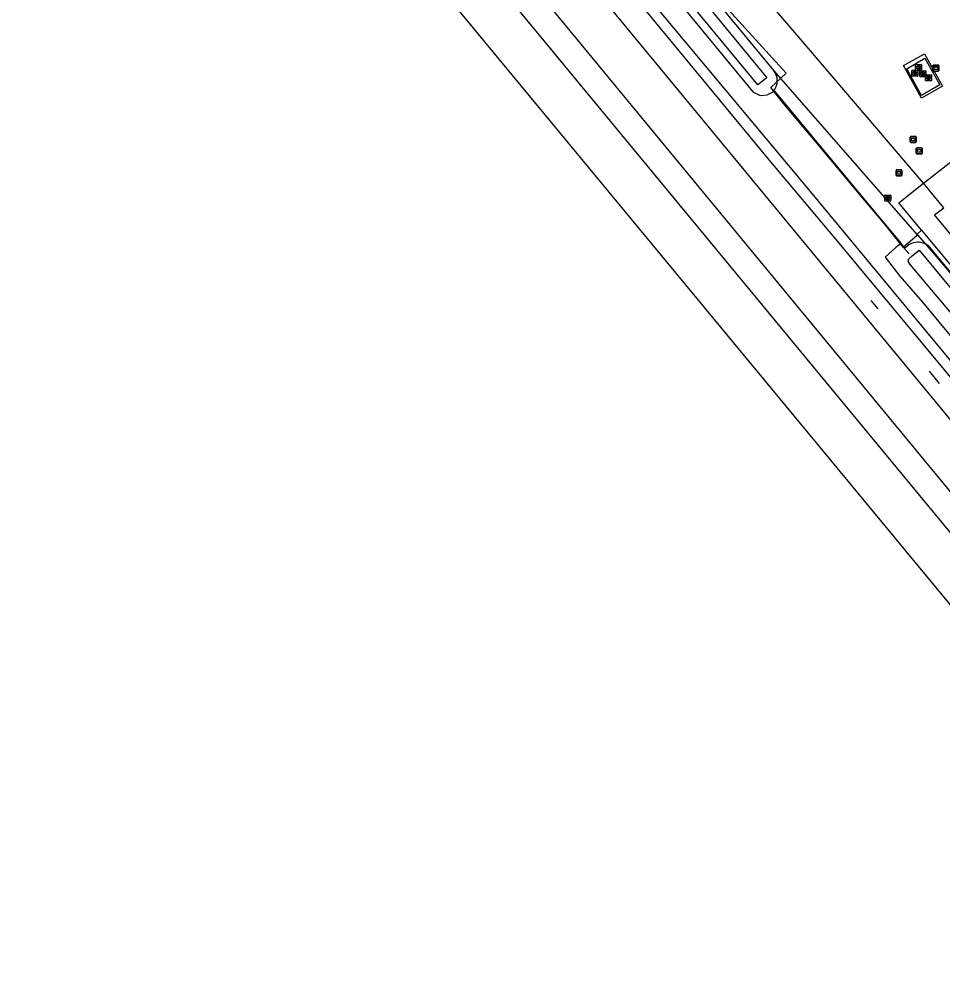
# Model space of a CAD drawing. Extents: x 157321 to 158827, y 386650 to 388532.
# Drawn here: x 157916.1 to 158069.6, y 386668.5 to 386827.1 of the extents above; entities that cross this region are included whole.
import ezdxf

# ---------------------------------------------------------------- set-up
doc = ezdxf.new("R2010")
doc.units = 0
for name, color, linetype in [('IMGEO_Grasland_overig', 7, 'Continuous'), ('IMGEO_Greppel_droge_sloot', 7, 'Continuous'), ('IMGEO_Groenvoorziening', 7, 'Continuous'), ('IMGEO_Hek', 7, 'Continuous'), ('IMGEO_Rijbaan_lokaal_open', 7, 'Continuous'), ('IMGEO_Rioolput', 7, 'Continuous'), ('IMGEO_Spoor', 7, 'Continuous'), ('IMGEO_Spoorbaan_halfverhard', 7, 'Continuous'), ('IMGEO_Terreindeel_open', 7, 'Continuous'), ('IMGEO_Verklikker', 7, 'Continuous'), ('IMGEO_Voetpad_open', 7, 'Continuous'), ('IMGEO_Waterloop', 7, 'Continuous')]:
    doc.layers.add(name, color=color, linetype=linetype)

msp = doc.modelspace()

# ---------------------------------------------------------------- linework, layer by layer
at = {"layer": 'IMGEO_Grasland_overig'}
for points in [[(158118.38, 386712.07), (158096.99, 386738.87), (158047.33, 386798.83), (157996.11, 386860.19), (157951.8, 386913.77), (157861.9, 387021.98), (157796.63, 387101.23), (157746.6, 387161.8), (157682.89, 387239.1), (157624.89, 387309.15), (157593.06, 387348.18), (157583.65, 387359.86), (157556.84, 387392.28), (157497.66, 387463.56), (157461.47, 387507.55), (157432.19, 387542.64), (157421.96, 387552.71), (157419.49, 387555.3), (157418.93, 387554.85), (157437.28, 387534.06), (157449.56, 387519.43), (157475.31, 387488.45), (157486.06, 387475.38)], [(157912.03, 386967.42), (157925.05, 386951.9), (157965.28, 386902.94), (157977.43, 386888.22), (157990.28, 386873.06), (158038.06, 386815.06), (158039.28, 386814.46), (158040.42, 386814.52), (158041.62, 386815.17)], [(158041.62, 386815.17), (158058.38, 386795), (158062.71, 386789.8)], [(158062.71, 386789.8), (158061.84, 386789.16), (158060.07, 386787.56), (158062.46, 386784.38), (158066.27, 386780.05), (158120.85, 386714.35)]]:
    msp.add_lwpolyline(points, dxfattribs=at)
at = {"layer": 'IMGEO_Greppel_droge_sloot'}
msp.add_lwpolyline([(158063.88, 386786.91), (158063.96, 386787.26), (158064.53, 386787.79), (158065.67, 386788.69), (158134.49, 386705.82), (158134.86, 386704.33), (158134.52, 386703.65), (158134.13, 386703.37), (158133.43, 386703.79), (158114.72, 386725.61), (158108.44, 386733.42), (158092.49, 386752.38), (158076.77, 386771.45), (158064.22, 386786.32), (158063.88, 386786.91)], dxfattribs=at)
at = {"layer": 'IMGEO_Groenvoorziening'}
for points in [[(157729.89, 387202.37), (157727.73, 387198.46), (157891.65, 387000), (157995.69, 386874.03), (158000, 386868.82), (158041.54, 386818.52)], [(158066.44, 386799.85), (158047.34, 386822.19), (158036.08, 386835.36)], [(158066.08, 386814.01), (158063.09, 386819.4), (158066.6, 386821.36), (158069.59, 386815.98), (158066.08, 386814.01)], [(158041.54, 386818.52), (158065.3, 386791.34), (158066.11, 386792.02)], [(158041.62, 386815.17), (158041.54, 386815.26), (158041.73, 386815.52), (158041.76, 386815.59), (158041.88, 386815.8), (158041.94, 386815.98), (158041.97, 386816.05), (158041.99, 386816.1), (158042.07, 386816.41), (158042.07, 386816.44), (158042.08, 386816.51), (158042.11, 386816.73), (158042.11, 386816.89), (158042.11, 386817.05), (158042.08, 386817.27), (158042.07, 386817.34), (158042.07, 386817.37), (158041.99, 386817.68), (158041.97, 386817.73), (158041.94, 386817.81), (158041.88, 386817.98), (158041.81, 386818.1), (158041.76, 386818.19), (158041.73, 386818.26), (158041.54, 386818.52)], [(158137.01, 386705.66), (158100.09, 386750), (158067.9, 386788.66), (158067.71, 386788.94), (158067.49, 386789.19), (158067.24, 386789.41), (158066.97, 386789.6), (158066.68, 386789.76), (158066.37, 386789.89), (158066.04, 386789.97), (158065.71, 386790.02), (158065.38, 386790.03), (158065.05, 386789.99), (158064.72, 386789.92), (158064.41, 386789.81), (158064.11, 386789.67), (158063.83, 386789.49), (158063.57, 386789.27), (158063.34, 386789.03), (158062.71, 386789.8)]]:
    msp.add_lwpolyline(points, dxfattribs=at)
at = {"layer": 'IMGEO_Hek'}
for points in [[(158064.02, 386788.12), (158063.06, 386789.24), (158059.69, 386793.36), (158056.03, 386797.72), (158049.63, 386805.4), (158046.43, 386809.22), (158043.21, 386813.06), (158041.05, 386815.76), (158043.61, 386818.16), (158025.44, 386838.08), (157972.99, 386901.28), (157927.9, 386955.34), (157904.59, 386983.41)], [(158066.11, 386814.46), (158063.64, 386818.88), (158066.66, 386820.63), (158069.13, 386816.2), (158066.11, 386814.46)], [(158063.06, 386789.24), (158065.42, 386791.25), (158068.24, 386787.98), (158070.99, 386784.72), (158074.47, 386780.65), (158077.39, 386777.25), (158081.07, 386772.91), (158084.22, 386769.25), (158086.88, 386766.1), (158090.89, 386761.44), (158094.09, 386757.66), (158097.31, 386753.89), (158101.92, 386748.47), (158108.01, 386741.39), (158111.52, 386737.3), (158115.12, 386733.08), (158119.87, 386727.52), (158123.15, 386723.69), (158129.38, 386716.31), (158141.65, 386702.02), (158139.48, 386700.21), (158135.83, 386697.19), (158134.26, 386695.87), (158131.85, 386693.86)], [(158058.89, 386778.96), (158057.72, 386780.32)], [(158069.07, 386766.57), (158067.4, 386768.6)]]:
    msp.add_lwpolyline(points, dxfattribs=at)
at = {"layer": 'IMGEO_Rijbaan_lokaal_open'}
for points in [[(158066.44, 386799.85), (158090.26, 386818.4)], [(158069.8, 386795.76), (158066.44, 386799.85)]]:
    msp.add_lwpolyline(points, dxfattribs=at)
at = {"layer": 'IMGEO_Rioolput'}
for p, q in [((158064.46, 386817.71), (158064.46, 386818.56)), ((158064.53, 386818.63), (158065.38, 386818.63)), ((158064.94, 386818.41), (158064.97, 386818.41)), ((158065.11, 386818.66), (158065.11, 386819.52)), ((158065.18, 386819.59), (158066.04, 386819.59)), ((158066.04, 386818.59), (158065.18, 386818.59)), ((158065.46, 386818.56), (158065.46, 386817.71)), ((158065.6, 386819.37), (158065.62, 386819.37)), ((158065.62, 386818.81), (158065.6, 386818.81)), ((158065.78, 386817.63), (158065.78, 386818.48)), ((158065.86, 386818.55), (158066.71, 386818.55)), ((158066.11, 386819.52), (158066.11, 386818.66)), ((158066.27, 386818.33), (158066.3, 386818.33)), ((158066.78, 386818.48), (158066.78, 386817.63)), ((158065.38, 386817.63), (158064.53, 386817.63)), ((158064.97, 386817.85), (158064.94, 386817.85)), ((158066.71, 386817.55), (158065.86, 386817.55)), ((158066.29, 386817.77), (158066.27, 386817.77)), ((158066.75, 386816.95), (158066.75, 386817.81)), ((158066.83, 386817.88), (158067.68, 386817.88)), ((158067.68, 386816.88), (158066.83, 386816.88)), ((158067.24, 386817.66), (158067.27, 386817.66)), ((158067.26, 386817.1), (158067.24, 386817.1)), ((158067.75, 386817.81), (158067.75, 386816.95)), ((158059.98, 386796.96), (158059.98, 386797.81)), ((158060.06, 386797.88), (158060.91, 386797.88)), ((158060.47, 386797.66), (158060.5, 386797.66)), ((158060.98, 386797.81), (158060.98, 386796.96)), ((158060.91, 386796.88), (158060.06, 386796.88)), ((158060.49, 386797.1), (158060.47, 386797.1))]:
    msp.add_line(p, q, dxfattribs=at)
for points in [[(158064.46, 386817.71), (158064.46, 386818.56)], [(158064.53, 386818.63), (158065.38, 386818.63)], [(158065.04, 386818.33), (158064.79, 386818.33), (158064.79, 386817.93)], [(158064.79, 386817.93), (158064.92, 386817.93), (158064.92, 386818.09), (158064.93, 386818.09)], [(158064.97, 386818.25), (158064.92, 386818.25), (158064.92, 386818.17)], [(158064.92, 386818.17), (158064.97, 386818.17)], [(158064.97, 386818.06), (158065.05, 386817.93), (158065.18, 386817.93), (158065.12, 386818.06)], [(158065.11, 386818.66), (158065.11, 386819.52)], [(158065.18, 386819.59), (158066.04, 386819.59)], [(158066.04, 386818.59), (158065.18, 386818.59)], [(158065.7, 386819.29), (158065.45, 386819.29), (158065.45, 386818.89)], [(158065.45, 386818.89), (158065.57, 386818.89), (158065.57, 386819.05), (158065.58, 386819.05)], [(158065.46, 386818.56), (158065.46, 386817.71)], [(158065.63, 386819.21), (158065.57, 386819.21), (158065.57, 386819.13)], [(158065.57, 386819.13), (158065.62, 386819.13)], [(158065.63, 386819.02), (158065.7, 386818.89), (158065.84, 386818.89), (158065.77, 386819.02)], [(158065.78, 386817.63), (158065.78, 386818.48)], [(158065.86, 386818.55), (158066.71, 386818.55)], [(158066.11, 386819.52), (158066.11, 386818.66)], [(158066.37, 386818.25), (158066.12, 386818.25), (158066.12, 386817.85)], [(158066.3, 386818.17), (158066.24, 386818.17), (158066.24, 386818.09)], [(158066.24, 386818.09), (158066.3, 386818.09)], [(158066.78, 386818.48), (158066.78, 386817.63)], [(158065.38, 386817.63), (158064.53, 386817.63)], [(158066.71, 386817.55), (158065.86, 386817.55)], [(158066.12, 386817.85), (158066.24, 386817.85), (158066.24, 386818.02), (158066.26, 386818.02)], [(158066.3, 386817.99), (158066.37, 386817.85), (158066.51, 386817.85), (158066.45, 386817.98)], [(158066.75, 386816.95), (158066.75, 386817.81)], [(158066.83, 386817.88), (158067.68, 386817.88)], [(158067.68, 386816.88), (158066.83, 386816.88)], [(158067.34, 386817.58), (158067.09, 386817.58), (158067.09, 386817.18)], [(158067.09, 386817.18), (158067.21, 386817.18), (158067.21, 386817.34), (158067.23, 386817.34)], [(158067.27, 386817.5), (158067.21, 386817.5), (158067.21, 386817.42)], [(158067.21, 386817.42), (158067.27, 386817.42)], [(158067.27, 386817.31), (158067.34, 386817.18), (158067.48, 386817.18), (158067.42, 386817.31)], [(158067.75, 386817.81), (158067.75, 386816.95)], [(158059.98, 386796.96), (158059.98, 386797.81)], [(158060.06, 386797.88), (158060.91, 386797.88)], [(158060.57, 386797.58), (158060.32, 386797.58), (158060.32, 386797.18)], [(158060.5, 386797.5), (158060.44, 386797.5), (158060.44, 386797.42)], [(158060.44, 386797.42), (158060.49, 386797.42)], [(158060.98, 386797.81), (158060.98, 386796.96)], [(158060.91, 386796.88), (158060.06, 386796.88)], [(158060.32, 386797.18), (158060.44, 386797.18), (158060.44, 386797.34), (158060.45, 386797.34)], [(158060.5, 386797.31), (158060.57, 386797.18), (158060.71, 386797.18), (158060.65, 386797.31)]]:
    msp.add_lwpolyline(points, dxfattribs=at)
for centre, radius, start, end in [((158064.53, 386818.56), 0.0765, 91.552, 178.448), ((158064.53, 386818.56), 0.0765, 91.552, 178.448), ((158064.93, 386818.04), 0.0533, 26.0293, 88.6989), ((158064.98, 386818.15), 0.0964, 77.0061, 93.1865), ((158064.95, 386818.36), 0.19, 274.7715, 282.9687), ((158064.99, 386818.21), 0.0378, 276.6634, 79.6772), ((158065.04, 386818.22), 0.109, 350.3612, 89.416), ((158065.04, 386818.22), 0.112, 277.5842, 350.9817), ((158065.03, 386818), 0.108, 29.5134, 73.7905), ((158065.19, 386819.51), 0.0765, 91.552, 178.448), ((158065.19, 386819.51), 0.0765, 91.552, 178.448), ((158065.19, 386818.67), 0.0765, 181.552, 268.448), ((158065.19, 386818.67), 0.0765, 181.552, 268.448), ((158065.38, 386818.56), 0.0765, 1.552, 88.448), ((158065.38, 386818.56), 0.0765, 1.552, 88.448), ((158065.58, 386819), 0.0533, 26.0293, 88.6989), ((158065.61, 386819.32), 0.19, 274.7715, 282.9687), ((158065.63, 386819.11), 0.0964, 77.0061, 93.1865), ((158065.65, 386819.17), 0.0378, 276.6634, 79.6772), ((158065.7, 386819.18), 0.109, 350.3612, 89.416), ((158065.7, 386819.18), 0.112, 277.5842, 350.9817), ((158065.68, 386818.96), 0.108, 29.5134, 73.7905), ((158065.86, 386818.48), 0.0765, 91.552, 178.448), ((158065.86, 386818.48), 0.0765, 91.552, 178.448), ((158066.03, 386819.51), 0.0765, 1.552, 88.448), ((158066.03, 386819.51), 0.0765, 1.552, 88.448), ((158066.03, 386818.67), 0.0765, 271.552, 358.448), ((158066.03, 386818.67), 0.0765, 271.552, 358.448), ((158066.3, 386818.08), 0.0964, 77.0061, 93.1865), ((158066.28, 386818.28), 0.19, 274.7715, 282.9687), ((158066.32, 386818.13), 0.0378, 276.6634, 79.6772), ((158066.37, 386818.14), 0.109, 350.3612, 89.416), ((158066.37, 386818.14), 0.112, 277.5842, 350.9817), ((158066.71, 386818.48), 0.0765, 1.552, 88.448), ((158066.71, 386818.48), 0.0765, 1.552, 88.448), ((158064.53, 386817.71), 0.0765, 181.552, 268.448), ((158064.53, 386817.71), 0.0765, 181.552, 268.448), ((158065.38, 386817.71), 0.0765, 271.552, 358.448), ((158065.38, 386817.71), 0.0765, 271.552, 358.448), ((158065.86, 386817.63), 0.0765, 181.552, 268.448), ((158065.86, 386817.63), 0.0765, 181.552, 268.448), ((158066.25, 386817.96), 0.0533, 26.0293, 88.6989), ((158066.35, 386817.93), 0.108, 29.5134, 73.7905), ((158066.71, 386817.63), 0.0765, 271.552, 358.448), ((158066.71, 386817.63), 0.0765, 271.552, 358.448), ((158066.83, 386817.8), 0.0765, 91.552, 178.448), ((158066.83, 386817.8), 0.0765, 91.552, 178.448), ((158066.83, 386816.96), 0.0765, 181.552, 268.448), ((158066.83, 386816.96), 0.0765, 181.552, 268.448), ((158067.22, 386817.29), 0.0533, 26.0293, 88.6989), ((158067.27, 386817.4), 0.0964, 77.0061, 93.1865), ((158067.25, 386817.61), 0.19, 274.7715, 282.9687), ((158067.29, 386817.46), 0.0378, 276.6634, 79.6772), ((158067.34, 386817.47), 0.109, 350.3612, 89.416), ((158067.34, 386817.47), 0.112, 277.5842, 350.9817), ((158067.32, 386817.25), 0.108, 29.5134, 73.7905), ((158067.68, 386817.8), 0.0765, 1.552, 88.448), ((158067.68, 386817.8), 0.0765, 1.552, 88.448), ((158067.68, 386816.96), 0.0765, 271.552, 358.448), ((158067.68, 386816.96), 0.0765, 271.552, 358.448), ((158060.06, 386797.81), 0.0765, 91.552, 178.448), ((158060.06, 386797.81), 0.0765, 91.552, 178.448), ((158060.48, 386797.61), 0.19, 274.7715, 282.9687), ((158060.5, 386797.4), 0.0964, 77.0061, 93.1865), ((158060.52, 386797.46), 0.0378, 276.6634, 79.6772), ((158060.57, 386797.47), 0.109, 350.3612, 89.416), ((158060.57, 386797.47), 0.112, 277.5842, 350.9817), ((158060.91, 386797.81), 0.0765, 1.552, 88.448), ((158060.91, 386797.81), 0.0765, 1.552, 88.448), ((158060.06, 386796.96), 0.0765, 181.552, 268.448), ((158060.06, 386796.96), 0.0765, 181.552, 268.448), ((158060.45, 386797.29), 0.0533, 26.0293, 88.6989), ((158060.55, 386797.25), 0.108, 29.5134, 73.7905), ((158060.91, 386796.96), 0.0765, 271.552, 358.448), ((158060.91, 386796.96), 0.0765, 271.552, 358.448)]:
    msp.add_arc(centre, radius, start, end, dxfattribs=at)
for centre, major_axis, ratio, start_param, end_param in [((158064.94, 386818.13), (-0.387, 0.002), 0.722429, 4.712389, 7.853982), ((158064.97, 386818.13), (-0.39, 0.002), 0.717154, 1.570796, 4.712389), ((158065.6, 386819.09), (-0.387, 0.002), 0.722429, 4.712389, 7.853982), ((158065.62, 386819.09), (-0.39, 0.002), 0.717154, 1.570796, 4.712389), ((158066.27, 386818.05), (-0.387, 0.002), 0.722429, 4.712389, 7.853982), ((158066.29, 386818.05), (-0.39, 0.002), 0.717154, 1.570796, 4.712389), ((158067.24, 386817.38), (-0.387, 0.002), 0.722429, 4.712389, 7.853982), ((158067.26, 386817.38), (-0.39, 0.002), 0.717154, 1.570796, 4.712389), ((158060.47, 386797.38), (-0.387, 0.002), 0.722429, 4.712389, 7.853982), ((158060.49, 386797.38), (-0.39, 0.002), 0.717154, 1.570796, 4.712389)]:
    msp.add_ellipse(centre, major_axis=major_axis, ratio=ratio, start_param=start_param, end_param=end_param, dxfattribs=at)
at = {"layer": 'IMGEO_Spoor'}
for points in [[(157408.21, 387562.68), (157414.06, 387555.61), (157571.71, 387364.96), (157581.65, 387352.63), (157671.59, 387243.98), (157730.4, 387172.63), (157983.73, 386866.1), (158139.86, 386676.99)], [(157401.12, 387559.03), (157406.95, 387551.98), (157427.78, 387526.75), (157695.04, 387203.36), (157741.5, 387147.28), (157786.43, 387092.72), (157971.28, 386869.29), (158068.29, 386751.61), (158134.42, 386671.62)], [(157397.27, 387557.16), (157403.15, 387550.03), (157560.19, 387359.8), (157579.7, 387336.08), (157628.66, 387277.02), (158131.31, 386668.54)], [(157480.96, 387443.92), (157534.02, 387379.54), (157736.12, 387135.04), (157755.26, 387111.71), (157792.53, 387066.53), (157814.63, 387039.92), (157934.91, 386894.34), (157975.15, 386845.51), (158081.43, 386716.93)]]:
    msp.add_lwpolyline(points, dxfattribs=at)
at = {"layer": 'IMGEO_Spoorbaan_halfverhard'}
msp.add_lwpolyline([(158117.48, 386711.24), (158084.9, 386750.74), (158051.6, 386790.8), (158040.78, 386803.71), (157954.84, 386907.85)], dxfattribs=at)
at = {"layer": 'IMGEO_Terreindeel_open'}
msp.add_lwpolyline([(158066.11, 386814.46), (158063.64, 386818.88), (158066.66, 386820.63), (158069.13, 386816.2), (158066.11, 386814.46)], dxfattribs=at)
at = {"layer": 'IMGEO_Verklikker'}
for p, q in [((158067.98, 386818.6), (158067.98, 386819.4)), ((158067.98, 386819.4), (158067.98, 386818.6)), ((158068.08, 386819.5), (158068.87, 386819.5)), ((158068.87, 386819.5), (158068.08, 386819.5)), ((158068.87, 386818.5), (158068.08, 386818.5)), ((158068.08, 386818.5), (158068.87, 386818.5)), ((158068.97, 386819.4), (158068.97, 386818.6)), ((158068.97, 386818.6), (158068.97, 386819.4)), ((158064.22, 386806.72), (158064.22, 386807.52)), ((158064.22, 386807.52), (158064.22, 386806.72)), ((158064.32, 386807.62), (158065.11, 386807.62)), ((158065.11, 386807.62), (158064.32, 386807.62)), ((158065.21, 386807.52), (158065.21, 386806.72)), ((158065.21, 386806.72), (158065.21, 386807.52)), ((158065.11, 386806.62), (158064.32, 386806.62)), ((158064.32, 386806.62), (158065.11, 386806.62)), ((158065.22, 386804.83), (158065.22, 386805.63)), ((158065.22, 386805.63), (158065.22, 386804.83)), ((158065.32, 386805.73), (158066.11, 386805.73)), ((158066.11, 386805.73), (158065.32, 386805.73)), ((158066.21, 386805.63), (158066.21, 386804.83)), ((158066.21, 386804.83), (158066.21, 386805.63)), ((158066.11, 386804.73), (158065.32, 386804.73)), ((158065.32, 386804.73), (158066.11, 386804.73)), ((158061.85, 386801.18), (158061.85, 386801.98)), ((158061.85, 386801.98), (158061.85, 386801.18)), ((158061.95, 386802.08), (158062.74, 386802.08)), ((158062.74, 386802.08), (158061.95, 386802.08)), ((158062.74, 386801.08), (158061.95, 386801.08)), ((158061.95, 386801.08), (158062.74, 386801.08)), ((158062.84, 386801.98), (158062.84, 386801.18)), ((158062.84, 386801.18), (158062.84, 386801.98))]:
    msp.add_line(p, q, dxfattribs=at)
for points in [[(158068.08, 386819.23), (158068.87, 386819.23), (158068.87, 386818.77), (158068.08, 386818.77), (158068.08, 386819.23)], [(158068.14, 386819.17), (158068.14, 386818.83), (158068.8, 386818.83), (158068.8, 386819.17), (158068.14, 386819.17)], [(158064.32, 386807.35), (158065.11, 386807.35), (158065.11, 386806.89), (158064.32, 386806.89), (158064.32, 386807.35)], [(158064.38, 386807.29), (158064.38, 386806.95), (158065.04, 386806.95), (158065.04, 386807.29), (158064.38, 386807.29)], [(158065.32, 386805.46), (158066.11, 386805.46), (158066.11, 386805), (158065.32, 386805), (158065.32, 386805.46)], [(158065.39, 386805.4), (158065.39, 386805.06), (158066.05, 386805.06), (158066.05, 386805.4), (158065.39, 386805.4)], [(158061.95, 386801.81), (158062.74, 386801.81), (158062.74, 386801.35), (158061.95, 386801.35), (158061.95, 386801.81)], [(158062.01, 386801.75), (158062.01, 386801.41), (158062.67, 386801.41), (158062.67, 386801.75), (158062.01, 386801.75)]]:
    msp.add_lwpolyline(points, dxfattribs=at)
for centre, start, end in [((158068.08, 386819.4), 90, 180), ((158068.08, 386819.4), 90, 180), ((158068.08, 386818.6), 180, 270), ((158068.08, 386818.6), 180, 270), ((158068.87, 386819.4), 0, 90), ((158068.87, 386819.4), 360, 90), ((158068.87, 386818.6), 270, 0), ((158068.87, 386818.6), 270, 0), ((158064.32, 386807.52), 90, 180), ((158064.32, 386807.52), 90, 180), ((158065.11, 386807.52), 0, 90), ((158065.11, 386807.52), 360, 90), ((158064.32, 386806.72), 180, 270), ((158064.32, 386806.72), 180, 270), ((158065.11, 386806.72), 270, 0), ((158065.11, 386806.72), 270, 0), ((158065.32, 386805.63), 90, 180), ((158065.32, 386805.63), 90, 180), ((158066.11, 386805.63), 0, 90), ((158066.11, 386805.63), 360, 90), ((158065.32, 386804.83), 180, 270), ((158065.32, 386804.83), 180, 270), ((158066.11, 386804.83), 270, 0), ((158066.11, 386804.83), 270, 0), ((158061.95, 386801.98), 90, 180), ((158061.95, 386801.98), 90, 180), ((158061.95, 386801.18), 180, 270), ((158061.95, 386801.18), 180, 270), ((158062.74, 386801.98), 0, 90), ((158062.74, 386801.98), 360, 90), ((158062.74, 386801.18), 270, 0), ((158062.74, 386801.18), 270, 0)]:
    msp.add_arc(centre, 0.1, start, end, dxfattribs=at)
at = {"layer": 'IMGEO_Voetpad_open'}
for points in [[(158066.11, 386792.02), (158062.31, 386796.6), (158066.44, 386799.85)], [(158079.66, 386780.85), (158068.26, 386794.57), (158069.8, 386795.76)], [(158066.11, 386792.02), (158076.54, 386779.45), (158084.66, 386770.04), (158102.16, 386750), (158141.01, 386704.94), (158155.75, 386699.62)]]:
    msp.add_lwpolyline(points, dxfattribs=at)
at = {"layer": 'IMGEO_Waterloop'}
msp.add_lwpolyline([(157802.41, 387106.05), (158006.02, 386859.15), (158040.35, 386817.38), (158040.17, 386817.23), (158038.9, 386816.21), (157958.66, 386913.28), (157897.14, 386987.42)], dxfattribs=at)

doc.saveas('drawing.dxf')
